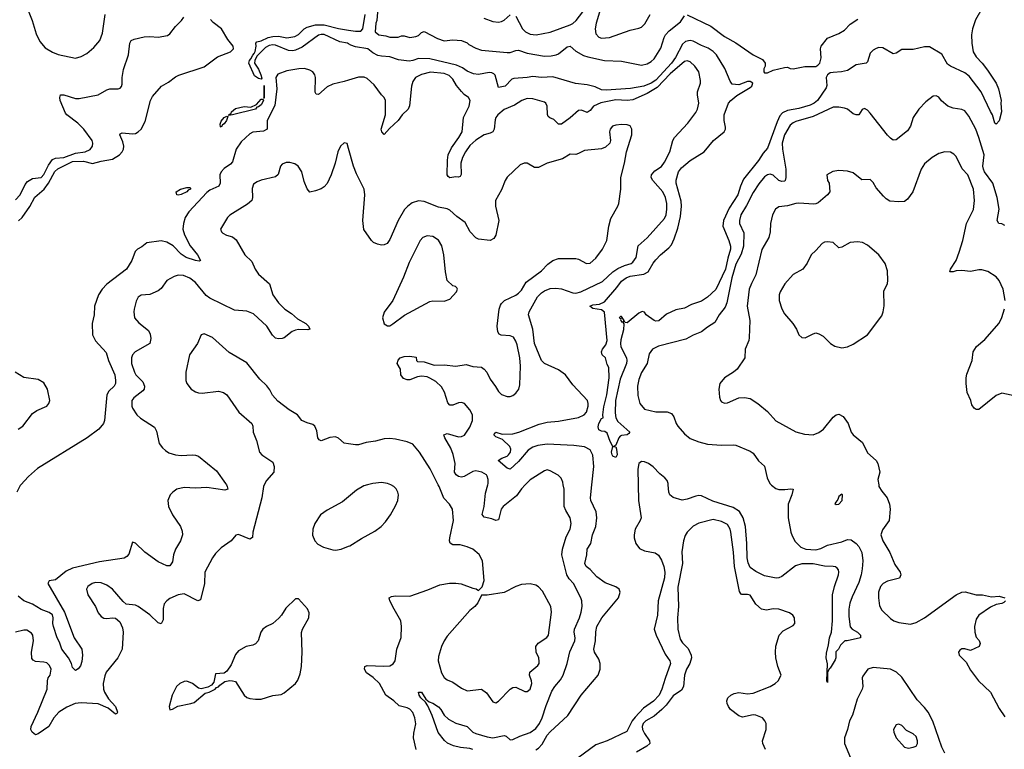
# Model space of a CAD drawing. Header units: inches. Extents: x 2057696 to 2160536, y 827480 to 1016834.
# Tile 323 of 422: x 2067700 to 2074587, y 998150 to 1003255. Entities that reach past the tile are written whole.
import ezdxf

# ---------------------------------------------------------------- set-up
doc = ezdxf.new("R2010")
doc.units = ezdxf.units.IN
doc.header["$MEASUREMENT"] = 0
for name, color, linetype in [('C0060', 7, 'Continuous'), ('C0070', 7, 'Continuous'), ('C0969', 7, 'Continuous'), ('C0979', 7, 'Continuous')]:
    doc.layers.add(name, color=color, linetype=linetype)

msp = doc.modelspace()

# ---------------------------------------------------------------- linework, layer by layer
at = {"layer": 'C0060', "color": 5}
for points, elevation in [([(2067759.9, 1003319.9), (2067787.8, 1003250), (2067816.7, 1003156.7), (2067842.2, 1003102.2), (2067878.8, 1003058.8), (2067930, 1003026.7), (2067970, 1003012.3), (2068090, 1002985.7), (2068130, 1002997.4), (2068170, 1003018), (2068219.2, 1003060.8), (2068260.5, 1003110), (2068278.6, 1003161.4), (2068299.1, 1003290)], 480), ([(2067670, 1001994.4), (2067704.7, 1002030), (2067737.6, 1002102.4), (2067756.2, 1002123.8), (2067790, 1002144.2), (2067850.7, 1002150), (2067870, 1002171.5), (2067901.9, 1002238.1), (2067930, 1002277), (2067950, 1002285.9), (2068010, 1002290.5), (2068090, 1002320.1), (2068159.5, 1002330), (2068192.6, 1002347.4), (2068209.7, 1002370), (2068212.8, 1002390), (2068208.2, 1002410), (2068150, 1002489.7), (2068107.1, 1002530), (2068030, 1002589.8), (2068021.4, 1002601.4), (2067983.8, 1002690), (2067980.4, 1002710), (2067986.6, 1002730), (2068010, 1002728.9), (2068090, 1002702.4), (2068117, 1002703), (2068250, 1002728.4), (2068310, 1002764.9), (2068330, 1002771.8), (2068389.6, 1002770.4), (2068403.3, 1002776.7), (2068412.6, 1002787.4), (2068416.9, 1002803.1), (2068418.3, 1002850), (2068426.7, 1002906.7), (2068460.8, 1003010), (2068469.8, 1003090.2), (2068479.6, 1003110), (2068500.3, 1003119.7), (2068570, 1003134), (2068610, 1003136.5), (2068670, 1003132), (2068734.7, 1003145.3), (2068750, 1003155.5), (2068790, 1003208), (2068831.7, 1003248.3), (2068848.1, 1003271.9)], 460), ([(2067691.4, 1001848.6), (2067716.7, 1001870), (2067772.2, 1001947.8), (2067806.4, 1002013.6), (2067871.1, 1002068.9), (2067901.5, 1002110), (2067947.1, 1002192.9), (2067968.1, 1002211.9), (2068070, 1002263.5), (2068146.1, 1002266.1), (2068210, 1002247.9), (2068270, 1002265.3), (2068350, 1002278.6), (2068399.1, 1002310), (2068417, 1002330), (2068425.7, 1002350), (2068427.9, 1002370), (2068421.1, 1002401.1), (2068399.7, 1002450), (2068403.1, 1002456.9), (2068417.7, 1002462.3), (2068490, 1002456.3), (2068510, 1002459.7), (2068530, 1002469.2), (2068550, 1002489.1), (2068577.7, 1002542.3), (2068615.6, 1002690), (2068630, 1002716.4), (2068692.7, 1002790), (2068742, 1002818), (2068790, 1002854.3), (2068814.4, 1002865.6), (2068990, 1002924.6), (2069084.2, 1002995.8), (2069175.1, 1003030), (2069195.6, 1003050), (2069194.7, 1003070), (2069156.6, 1003116.6), (2069111.6, 1003190), (2069054.6, 1003234.6), (2069035.8, 1003255.8)], 440), ([(2070000, 1003086.1), (2069994, 1003090), (2069940.7, 1003100.7), (2069830, 1003152.1), (2069810, 1003152.1), (2069790, 1003145.6), (2069676.9, 1003063.1), (2069630, 1003040.9), (2069610, 1003037.2), (2069579.6, 1003039.6), (2069490, 1003076), (2069470, 1003079.7), (2069445.4, 1003074.6), (2069419.4, 1003060.6), (2069360.2, 1002999.8), (2069344.9, 1002970), (2069343, 1002950), (2069370, 1002908.2), (2069387.2, 1002870), (2069393.7, 1002846.3), (2069390, 1002839), (2069370, 1002842.4), (2069342.2, 1002862.2), (2069303.5, 1002950), (2069307.4, 1002970), (2069318.2, 1002981.8), (2069330, 1003007.3), (2069341.5, 1003018.5), (2069346.8, 1003033.2), (2069354.5, 1003070), (2069351.6, 1003090), (2069360.1, 1003099.9), (2069390, 1003106), (2069438.7, 1003130), (2069470, 1003137.8), (2069510, 1003140.2), (2069570, 1003128.9), (2069623.9, 1003136.1), (2069649.9, 1003150.1), (2069690, 1003190.2), (2069710, 1003202.6), (2069770, 1003219.6), (2069830, 1003219.9), (2069930, 1003194), (2070000, 1003182.2)], 420), ([(2070000, 1002830.6), (2069970, 1002821.3), (2069890, 1002803.2), (2069850, 1002784.5), (2069790, 1002731.8), (2069774.8, 1002734.8), (2069767.8, 1002747.8), (2069769.8, 1002849.8), (2069764.7, 1002870), (2069749.7, 1002890), (2069730, 1002901.2), (2069693.1, 1002913.1), (2069651.9, 1002911.9), (2069570, 1002897.4), (2069506.4, 1002873.6), (2069492.1, 1002850), (2069498, 1002770), (2069484.4, 1002655.6), (2069431.7, 1002550), (2069430.3, 1002490), (2069404.9, 1002475.1), (2069330, 1002467.8), (2069310, 1002457), (2069250, 1002400.1), (2069214.6, 1002350), (2069190, 1002260.3), (2069175.3, 1002244.7), (2069130, 1002213.9), (2069109.4, 1002190), (2069100.2, 1002170), (2069101.8, 1002110), (2069093.6, 1002090), (2069030, 1002061.5), (2069010, 1002046.2), (2068884.1, 1001910), (2068857.9, 1001870), (2068846.9, 1001830), (2068842.6, 1001790), (2068852.8, 1001750), (2068892.1, 1001672.1), (2068945.2, 1001610), (2068964, 1001570), (2068954.9, 1001565.1), (2068931, 1001569), (2068865.5, 1001590), (2068830, 1001614.1), (2068773.4, 1001673.4), (2068730, 1001697.7), (2068690, 1001707.7), (2068590, 1001693.5), (2068554.9, 1001665.1), (2068525.5, 1001650), (2068507.9, 1001632.1), (2068485.3, 1001570), (2068447.2, 1001510), (2068310, 1001405.7), (2068277.7, 1001370), (2068251, 1001330), (2068224.6, 1001250), (2068222.4, 1001190), (2068208.2, 1001130), (2068210.1, 1001050), (2068230, 1001007.2), (2068306.1, 1000926.1), (2068322.6, 1000870), (2068365.4, 1000770), (2068370.2, 1000729.8), (2068370.2, 1000710), (2068360.2, 1000690), (2068323.1, 1000656.9), (2068309.7, 1000630.3), (2068293.1, 1000450), (2068287.1, 1000430), (2068255.1, 1000390), (2068171.3, 1000328.7), (2067826, 1000114), (2067760.9, 1000059.1), (2067708.2, 1000000)], 440), ([(2070000, 1002353.8), (2069990, 1002388), (2069970, 1002394), (2069944, 1002370), (2069925.5, 1002330), (2069906, 1002250), (2069878.7, 1002170), (2069850, 1002109.3), (2069830, 1002086.6), (2069810, 1002072.3), (2069770, 1002058), (2069730, 1002049.3), (2069711.5, 1002071.5), (2069690, 1002122), (2069673.3, 1002190), (2069649.2, 1002230), (2069625.8, 1002245.8), (2069590, 1002256.2), (2069564.7, 1002255.3), (2069535.5, 1002244.5), (2069524, 1002230), (2069508.4, 1002171.6), (2069490, 1002155.1), (2069390, 1002132.8), (2069360.3, 1002119.7), (2069336.7, 1002103.3), (2069325.3, 1002074.7), (2069328.4, 1002010), (2069323, 1001990), (2069294.9, 1001965.1), (2069170, 1001886.3), (2069154.9, 1001870), (2069104, 1001790), (2069110.8, 1001770), (2069121.7, 1001761.7), (2069147.4, 1001747.4), (2069190, 1001735.8), (2069214, 1001714), (2069274.8, 1001610), (2069323.8, 1001563.8), (2069346.4, 1001510), (2069370, 1001473.4), (2069447.4, 1001407.4), (2069470.3, 1001330), (2069510, 1001273.4), (2069554, 1001230), (2069600.5, 1001200.5), (2069643.1, 1001163.1), (2069701.6, 1001130), (2069721.6, 1001110), (2069730, 1001089.5), (2069714.7, 1001085.3), (2069650, 1001087.6), (2069630, 1001083.9), (2069606.3, 1001073.7), (2069550.4, 1001030), (2069536, 1001024), (2069510, 1001021.1), (2069490, 1001027.1), (2069467.6, 1001047.6), (2069430, 1001109.7), (2069336.4, 1001196.4), (2069290, 1001216.3), (2069202.4, 1001222.4), (2069030, 1001305.7), (2069004.8, 1001324.8), (2068930, 1001416.3), (2068890, 1001445.4), (2068845.8, 1001465.8), (2068810, 1001467.6), (2068780.8, 1001459.2), (2068730.7, 1001429.3), (2068690, 1001374.7), (2068670, 1001358), (2068610, 1001333.3), (2068550, 1001326.6), (2068530, 1001314.3), (2068514.4, 1001285.6), (2068502, 1001230), (2068498.4, 1001210), (2068503.8, 1001170), (2068533.7, 1001133.7), (2068600.5, 1001080.5), (2068613.9, 1001053.9), (2068616.7, 1001023.3), (2068610.2, 1000989.8), (2068508.9, 1000930), (2068490.3, 1000910), (2068481.3, 1000890), (2068483.2, 1000850), (2068502.9, 1000790), (2068513.8, 1000770), (2068560.7, 1000720.7), (2068574, 1000690), (2068571.6, 1000670), (2068562.6, 1000657.4), (2068498, 1000610), (2068483.8, 1000590), (2068483.8, 1000550), (2068490, 1000536), (2068520.5, 1000490), (2068546.3, 1000466.3), (2068643.9, 1000403.9), (2068656.7, 1000376.7), (2068675.5, 1000290), (2068699.5, 1000259.5), (2068720.7, 1000240.7), (2068744.6, 1000224.6), (2068790, 1000210.3), (2068830, 1000206.3), (2068910, 1000210.3), (2068930, 1000208.8), (2068950, 1000200.3), (2069077.8, 1000097.8), (2069140.3, 1000010), (2069146.5, 1000000)], 460), ([(2070000, 1000287), (2069970, 1000291.1), (2069930, 1000326.3), (2069910, 1000336.3), (2069870, 1000331.5), (2069810, 1000309.5), (2069794.8, 1000314.8), (2069785.6, 1000330), (2069777.7, 1000377.7), (2069763.7, 1000410), (2069750, 1000422), (2069710, 1000433.3), (2069672.7, 1000450), (2069642.7, 1000490), (2069585.4, 1000525.4), (2069506.6, 1000586.6), (2069468.7, 1000628.7), (2069450, 1000666), (2069430, 1000692.3), (2069380.1, 1000740.1), (2069290, 1000853.2), (2069166.2, 1000926.2), (2069050, 1001031.6), (2068990, 1001057), (2068970, 1001049), (2068944, 1000990), (2068888.5, 1000910), (2068863, 1000790), (2068861.6, 1000730), (2068868.8, 1000708.8), (2068900.7, 1000670), (2068930, 1000650.5), (2068950, 1000643.8), (2068977.2, 1000642.8), (2069090, 1000654.9), (2069126.6, 1000646.6), (2069150.3, 1000630.3), (2069234, 1000510), (2069323, 1000430), (2069330.4, 1000410), (2069334, 1000370), (2069357, 1000310), (2069378, 1000230), (2069394, 1000210), (2069470, 1000160.4), (2069481.3, 1000130), (2069477.8, 1000090), (2069426.3, 1000030), (2069411.4, 1000000)], 480), ([(2067690, 1000390.8), (2067722.4, 1000410), (2067790, 1000499.1), (2067819.4, 1000520.6), (2067890, 1000551.8), (2067905.2, 1000570), (2067911.1, 1000590), (2067894.9, 1000670), (2067870, 1000714.6), (2067830, 1000736.7), (2067730, 1000750.8), (2067668.3, 1000788.3)], 440)]:
    msp.add_lwpolyline(points, dxfattribs=dict(at, elevation=elevation))
at = {"layer": 'C0060', "color": 5, "elevation": 420}
for points in [[(2069410, 1002706), (2069406, 1002706), (2069409.4, 1002710.6), (2069410, 1002794)], [(2069164, 1002584), (2069164, 1002590), (2069179.5, 1002600.5), (2069180.9, 1002610), (2069210, 1002634.6), (2069270, 1002646.8), (2069317.2, 1002642.8), (2069357.6, 1002662.4), (2069390, 1002699.1), (2069399.1, 1002699.1), (2069406, 1002690), (2069390, 1002658.7), (2069370, 1002644.2), (2069358, 1002642), (2069350, 1002629.7), (2069190, 1002589.6)], [(2069110, 1002502), (2069104.7, 1002504.7), (2069103.6, 1002523.6), (2069110, 1002546), (2069130, 1002570.4), (2069150, 1002578.8), (2069157.3, 1002577.3), (2069147.3, 1002550), (2069130, 1002526.6), (2069119.8, 1002520.2)], [(2068810, 1002027.4), (2068799, 1002030), (2068794, 1002050), (2068824.5, 1002070), (2068870, 1002081.3), (2068890, 1002081), (2068895.5, 1002075.5), (2068895.5, 1002070), (2068878.9, 1002061.1), (2068870.3, 1002050), (2068830, 1002031.3)]]:
    msp.add_lwpolyline(points, close=True, dxfattribs=at)
at = {"layer": 'C0070', "color": 5}
for points, elevation in [([(2070210.3, 1003390.3), (2070199.5, 1003250), (2070190.8, 1003230), (2070187.7, 1003170), (2070212, 1003150), (2070262, 1003142), (2070290, 1003132), (2070347.3, 1003132.7), (2070370, 1003142), (2070390, 1003142), (2070430, 1003131.3), (2070470, 1003138), (2070490, 1003144.7), (2070510, 1003164.7), (2070530, 1003173), (2070623, 1003123), (2070670, 1003106.8), (2070730, 1003114), (2070791.3, 1003110), (2070830, 1003092.4), (2070841.7, 1003081.7), (2070890, 1003055.8), (2070930, 1003041.6), (2071110, 1003025.8), (2071130, 1003025.8), (2071170, 1003039.6), (2071190, 1003040.8), (2071250, 1003019.7), (2071370, 1003000.7), (2071418.6, 1003001.4), (2071451.9, 1003008.1), (2071470, 1003017), (2071530, 1003066), (2071550, 1003070.5), (2071590, 1003034.8), (2071644.8, 1003004.8), (2071674.8, 1002994.8), (2071789.7, 1002970.3), (2071910, 1002963.7), (2072050, 1002937.8), (2072090, 1002947), (2072117.4, 1002962.6), (2072138, 1002982), (2072184.3, 1003055.7), (2072207, 1003130), (2072218.5, 1003150), (2072243, 1003177), (2072321.3, 1003238.7), (2072350, 1003282.8)], 420), ([(2074428.9, 1003330), (2074385.5, 1003254.5), (2074364.2, 1003190), (2074358, 1003150), (2074359.7, 1003090), (2074369.5, 1003029.5), (2074390, 1002994.9), (2074433.4, 1002950), (2074470, 1002902.6), (2074531.1, 1002810), (2074547.4, 1002770), (2074564.9, 1002690), (2074562, 1002670), (2074568, 1002610), (2074552.1, 1002547.9), (2074530, 1002524), (2074522, 1002530), (2074504.2, 1002590), (2074490, 1002611.6), (2074425.2, 1002750), (2074340.8, 1002860.8), (2074310, 1002883.5), (2074211.5, 1002930), (2074190, 1002944.5), (2074150, 1003013.1), (2074064.8, 1003064.8), (2074030, 1003064.5), (2073950, 1003046), (2073870, 1003046.6), (2073830, 1003020.5), (2073810, 1003015.1), (2073737.2, 1003057.2), (2073710, 1003059.3), (2073690, 1003053.6), (2073670, 1003042.7), (2073650, 1003020.5), (2073630, 1002959), (2073621, 1002950), (2073550, 1002938.9), (2073490, 1002899.3), (2073449.5, 1002890.5), (2073390, 1002886.5), (2073370, 1002881.9), (2073351.6, 1002870), (2073340.6, 1002850), (2073345.1, 1002794.9), (2073341, 1002779), (2073279.6, 1002690), (2073256.6, 1002670), (2073230, 1002657.1), (2073150, 1002634.3), (2073070, 1002620.1), (2073036.5, 1002603.5), (2073017.9, 1002582.1), (2072998.8, 1002541.2), (2072930, 1002355.1), (2072899.9, 1002320.1), (2072868.2, 1002270), (2072761.9, 1002138.1), (2072741.6, 1002090), (2072724, 1002030), (2072663.1, 1001936.9), (2072624.2, 1001850), (2072618, 1001810), (2072660.9, 1001710), (2072671, 1001671), (2072671.5, 1001650), (2072652.4, 1001587.6), (2072636.6, 1001510), (2072570, 1001366.9), (2072510, 1001312.7), (2072470, 1001286.6), (2072398.5, 1001261.5), (2072350, 1001237.2), (2072290, 1001226), (2072225.5, 1001194.5), (2072170, 1001149.2), (2072150, 1001146), (2072138, 1001150), (2072082, 1001190), (2072070, 1001208), (2072054, 1001214), (2072030, 1001202.7), (2071950, 1001134), (2071936.4, 1001136.4), (2071930, 1001146), (2071922, 1001142), (2071928, 1001150), (2071910, 1001178), (2071902, 1001178), (2071894, 1001170), (2071905.4, 1001165.4), (2071903.5, 1001156.5), (2071910, 1001141), (2071919.8, 1001139.8), (2071927.1, 1001127.1), (2071924.8, 1001084.8), (2071904.5, 1001015.5), (2071901.9, 1000990), (2071905.4, 1000965.4), (2071945.5, 1000890), (2071946.3, 1000870), (2071943.6, 1000850), (2071900.2, 1000739.8), (2071868.4, 1000590), (2071864.3, 1000504.3), (2071871, 1000470), (2071883.6, 1000443.6), (2071966.8, 1000370), (2071961, 1000359), (2071948.4, 1000351.6), (2071910, 1000346.9), (2071899.9, 1000340.1), (2071890.2, 1000329.8), (2071870, 1000278), (2071854, 1000270), (2071870, 1000266), (2071875.8, 1000250), (2071880.4, 1000210), (2071870, 1000192.7), (2071850, 1000202), (2071844.7, 1000210), (2071838.7, 1000230), (2071849.3, 1000270), (2071830, 1000302.7), (2071810, 1000361.2), (2071794, 1000374), (2071770, 1000376.3), (2071750, 1000386.6), (2071746.4, 1000406.4), (2071750, 1000430.5), (2071770, 1000464), (2071782, 1000470), (2071779.5, 1000490), (2071785.4, 1000545.4), (2071806.3, 1000630), (2071823.5, 1000750), (2071822, 1000822), (2071810, 1000842), (2071797.2, 1000890), (2071774, 1000910), (2071768.7, 1000930), (2071777, 1000950), (2071799.4, 1000980.6), (2071808.4, 1001010), (2071790, 1001208), (2071770, 1001225.2), (2071710, 1001234), (2071688.7, 1001250), (2071710, 1001260.7), (2071756, 1001264), (2071790, 1001280.4), (2071877.9, 1001382.1), (2071910, 1001425.7), (2071942, 1001450), (2071970, 1001460.9), (2072064.8, 1001475.2), (2072095.1, 1001490), (2072130, 1001550.6), (2072150, 1001574), (2072182.7, 1001610), (2072241.3, 1001658.7), (2072259.4, 1001680.6), (2072278.9, 1001721.1), (2072303.7, 1001796.3), (2072322.7, 1001877.3), (2072328.7, 1001950), (2072326, 1001986), (2072291.2, 1002110), (2072291.5, 1002131.5), (2072309, 1002190), (2072330, 1002217.4), (2072390, 1002270.4), (2072488.5, 1002331.5), (2072553.3, 1002410), (2072626.6, 1002470), (2072637, 1002490), (2072637.6, 1002502.4), (2072628.3, 1002550), (2072628.4, 1002590), (2072658.7, 1002670), (2072673.3, 1002690), (2072715.6, 1002724.4), (2072810, 1002780.3), (2072821.3, 1002790), (2072827.8, 1002810), (2072810, 1002823.1), (2072790, 1002822), (2072730, 1002799.7), (2072684.7, 1002804.7), (2072670, 1002825.2), (2072633.1, 1002913.1), (2072573.3, 1003010), (2072550, 1003032.7), (2072516.1, 1003056.1), (2072470, 1003073.9), (2072410, 1003105), (2072390, 1003108.7), (2072357.5, 1003102.5), (2072335.8, 1003084.2), (2072287, 1002990), (2072260.3, 1002950), (2072150, 1002832.5), (2072116.4, 1002810), (2072066.4, 1002790), (2071972.5, 1002772.5), (2071801.3, 1002761.3), (2071770, 1002764.6), (2071724.6, 1002784.6), (2071670, 1002798.5), (2071588.8, 1002808.8), (2071430, 1002854.2), (2071350.7, 1002849.3), (2071290, 1002857.1), (2071249.9, 1002849.9), (2071156.1, 1002843.9), (2071141.7, 1002838.3), (2071094.9, 1002790), (2071050, 1002779.5), (2071026.1, 1002866.1), (2071017.2, 1002877.2), (2071003.8, 1002883.8), (2070984.7, 1002884.7), (2070910, 1002872), (2070875.6, 1002875.6), (2070830, 1002894), (2070796.9, 1002916.9), (2070756.5, 1002936.5), (2070570, 1002981.9), (2070490, 1002983.9), (2070450, 1002968.6), (2070425.3, 1002965.3), (2070350, 1002975.1), (2070290, 1002995.1), (2070230, 1002999), (2070205.2, 1003005.2), (2070170, 1003022), (2070135.3, 1003050), (2070050, 1003064), (2070015.9, 1003075.9), (2070000, 1003086.1)], 420), ([(2071170, 1003280.3), (2071216.2, 1003190), (2071237.8, 1003170), (2071270, 1003152.6), (2071311.9, 1003148.1), (2071410, 1003168.6), (2071550, 1003217.9), (2071570, 1003228.9), (2071593.3, 1003250), (2071668.5, 1003350)], 440), ([(2071763, 1003330), (2071733, 1003230), (2071725.7, 1003190), (2071730, 1003156.3), (2071750, 1003131.8), (2071770, 1003124.9), (2071825.2, 1003130), (2071970, 1003182), (2072030, 1003194.6), (2072050, 1003203.1), (2072073.9, 1003226.1), (2072110, 1003292)], 440), ([(2070000, 1003182.2), (2070050, 1003173.8), (2070085.8, 1003174.2), (2070099.6, 1003190), (2070116.9, 1003290)], 420), ([(2070946.5, 1003266.5), (2071010, 1003242), (2071050, 1003238), (2071070, 1003241.1), (2071090, 1003251.7), (2071130, 1003287.8)], 440), ([(2072370, 1003289.2), (2072533.7, 1003210), (2072630, 1003137.1), (2072710, 1003092.8), (2072830.4, 1003010), (2072895.2, 1002975.2), (2072913.4, 1002950), (2072913.7, 1002930), (2072904.9, 1002910), (2072904.7, 1002890), (2072910, 1002883.1), (2072930, 1002883.6), (2072970, 1002901.1), (2073050, 1002921.3), (2073070, 1002923), (2073090, 1002913.4), (2073110, 1002910.6), (2073192.2, 1002927.8), (2073270, 1002926.6), (2073283.3, 1002936.7), (2073295.7, 1002950), (2073307.2, 1002987.2), (2073301.7, 1003050), (2073305.6, 1003070), (2073350, 1003124.9), (2073430, 1003157.3), (2073470, 1003182), (2073510, 1003223.6), (2073562.4, 1003257.6)], 420), ([(2071702.4, 1000000), (2071717.3, 1000130), (2071709.3, 1000209.3), (2071690, 1000246.2), (2071650, 1000266.8), (2071576.5, 1000276.5), (2071390, 1000284.6), (2071323.8, 1000276.2), (2071290, 1000264.8), (2071257.6, 1000242.4), (2071190, 1000164.8), (2071130, 1000109.7), (2071110, 1000116.9), (2071047.8, 1000170), (2071071.7, 1000188.3), (2071110, 1000201), (2071119.8, 1000210), (2071132.4, 1000230), (2071134.7, 1000250), (2071128.4, 1000270), (2071078.1, 1000318.1), (2071030, 1000335.6), (2071016.9, 1000350), (2071029.7, 1000370.3), (2071075.1, 1000355.1), (2071150, 1000358.1), (2071191.3, 1000370), (2071334.3, 1000425.7), (2071390, 1000438.5), (2071470, 1000446), (2071610, 1000471.6), (2071649.6, 1000490), (2071664.4, 1000510), (2071677.2, 1000550), (2071677.2, 1000570), (2071671.1, 1000590), (2071570, 1000700.5), (2071517.4, 1000770), (2071470, 1000806.1), (2071370, 1000848.4), (2071349.2, 1000870), (2071301, 1000990), (2071289.5, 1001090), (2071259.8, 1001190), (2071263.5, 1001210), (2071323, 1001317), (2071350, 1001345), (2071370, 1001358.1), (2071410, 1001373.4), (2071450, 1001377.1), (2071491, 1001371), (2071570, 1001343.7), (2071590, 1001342.5), (2071625.1, 1001350), (2071776.1, 1001423.9), (2071849.4, 1001490.6), (2071884.9, 1001515.1), (2071930, 1001535.6), (2071977.6, 1001550), (2071990, 1001558.9), (2072011.6, 1001590), (2072026.9, 1001673.1), (2072090, 1001728.5), (2072210, 1001863.7), (2072221.1, 1001890), (2072227.7, 1001930), (2072226.5, 1001970), (2072218, 1002010), (2072198.6, 1002050), (2072128.1, 1002130), (2072117.4, 1002150), (2072120.4, 1002170), (2072143.7, 1002196.3), (2072190, 1002228.9), (2072210, 1002257), (2072248.7, 1002330), (2072269.8, 1002410), (2072279.2, 1002430), (2072374, 1002530), (2072430, 1002605.5), (2072441.1, 1002630), (2072451, 1002670), (2072440.4, 1002730), (2072441, 1002750), (2072462.6, 1002810), (2072462.6, 1002830), (2072449.7, 1002890), (2072422.6, 1002930), (2072390, 1002960.4), (2072370, 1002967.8), (2072350, 1002962.4), (2072250, 1002876.5), (2072159.2, 1002780.8), (2072090, 1002738.1), (2071990, 1002694.1), (2071950, 1002689.9), (2071870, 1002694.1), (2071765.7, 1002674.3), (2071712.8, 1002650), (2071690, 1002620.5), (2071670, 1002606.6), (2071630, 1002621.4), (2071610, 1002619.3), (2071551.1, 1002568.9), (2071490, 1002524.7), (2071470, 1002524.2), (2071437.1, 1002557.1), (2071407.6, 1002567.6), (2071397.5, 1002577.5), (2071391, 1002591), (2071390.8, 1002650.8), (2071380.7, 1002670), (2071370, 1002678.7), (2071290, 1002702.2), (2071250, 1002702.4), (2071212.7, 1002690), (2071162.3, 1002657.7), (2071090, 1002625.7), (2071045.3, 1002590), (2071030.2, 1002570), (2071025.1, 1002554.9), (2071019.7, 1002490), (2071008.6, 1002471.4), (2070990, 1002460.3), (2070950, 1002448.7), (2070890, 1002412.5), (2070850, 1002375.4), (2070817.6, 1002330), (2070797.4, 1002290), (2070785, 1002250), (2070788.5, 1002171.5), (2070781.1, 1002158.9), (2070770, 1002152), (2070750, 1002154.7), (2070710, 1002149.6), (2070697, 1002157), (2070689.7, 1002170), (2070691.5, 1002271.5), (2070697.9, 1002310), (2070720.5, 1002359.5), (2070772.5, 1002430), (2070795, 1002470), (2070803.4, 1002570), (2070844.5, 1002650), (2070852.2, 1002690), (2070839.6, 1002710), (2070810, 1002730.8), (2070790, 1002751.8), (2070755.6, 1002795.6), (2070730, 1002838.2), (2070704.9, 1002864.9), (2070670, 1002877.6), (2070573.3, 1002886.7), (2070510, 1002872.2), (2070469.1, 1002850.9), (2070450, 1002823), (2070440.1, 1002790), (2070426.8, 1002653.2), (2070417.8, 1002630), (2070375.5, 1002590), (2070347.3, 1002550), (2070286.3, 1002493.7), (2070250, 1002452), (2070234, 1002470), (2070229.8, 1002490), (2070259.3, 1002590), (2070259.5, 1002690), (2070249.5, 1002710), (2070230, 1002729.5), (2070178.9, 1002798.9), (2070130, 1002844.1), (2070110, 1002852.7), (2070070, 1002852.2), (2070000, 1002830.6)], 440), ([(2074590, 1001814.7), (2074570, 1001825.7), (2074549.4, 1001830), (2074537.4, 1001850), (2074550.8, 1001930), (2074537.7, 1002010), (2074507.9, 1002110), (2074449.5, 1002189.5), (2074440.5, 1002210), (2074437.6, 1002230), (2074446.1, 1002310), (2074410, 1002431.5), (2074388.1, 1002488.1), (2074339.8, 1002579.8), (2074310, 1002617.6), (2074290, 1002625.6), (2074230, 1002635.1), (2074193.2, 1002650), (2074147.9, 1002687.9), (2074130, 1002713.2), (2074110, 1002721.2), (2074090, 1002719.3), (2074039.2, 1002680.8), (2073990.4, 1002629.6), (2073950.4, 1002569.6), (2073930, 1002509), (2073910, 1002477.2), (2073830, 1002415.1), (2073810, 1002411.8), (2073790, 1002425.4), (2073770, 1002447.2), (2073650, 1002601.1), (2073630, 1002622.4), (2073610, 1002634), (2073593, 1002627), (2073570.5, 1002590), (2073550, 1002588.3), (2073530, 1002595.6), (2073490, 1002628.2), (2073470, 1002635.8), (2073430, 1002643.5), (2073390, 1002641.8), (2073250, 1002577.2), (2073130, 1002542.1), (2073110, 1002533.7), (2073090, 1002517.3), (2073050, 1002448.4), (2073034.3, 1002390), (2073035.7, 1002350), (2073058.8, 1002210), (2073058.9, 1002150), (2073054.3, 1002130), (2073050, 1002125), (2073030, 1002122.4), (2073010, 1002129.9), (2072970, 1002166.2), (2072950, 1002173.7), (2072930, 1002170.6), (2072910, 1002155.3), (2072870, 1002107.6), (2072830, 1002045.6), (2072784.3, 1001955.7), (2072744.1, 1001890), (2072734.3, 1001850), (2072735.3, 1001830), (2072764.5, 1001764.5), (2072763.7, 1001670), (2072746.4, 1001613.6), (2072710, 1001543.5), (2072680.6, 1001450), (2072646.1, 1001273.9), (2072635.5, 1001244.5), (2072592.4, 1001190), (2072562.8, 1001137.2), (2072510, 1001103.9), (2072469.4, 1001070.6), (2072410, 1001047.2), (2072359.4, 1001020.6), (2072168.7, 1000971.3), (2072126.7, 1000950), (2072103.4, 1000916.6), (2072088.9, 1000850), (2072050, 1000786.6), (2072030, 1000737.2), (2072021.7, 1000690), (2072024.8, 1000624.8), (2072038, 1000570), (2072070.3, 1000530.3), (2072150, 1000510.3), (2072230, 1000510.3), (2072258.6, 1000498.6), (2072276.3, 1000476.3), (2072291.5, 1000430), (2072304, 1000410), (2072350, 1000357.8), (2072390, 1000325.2), (2072450, 1000301.2), (2072510, 1000285.8), (2072610, 1000278), (2072690, 1000280.8), (2072710, 1000277.3), (2072810, 1000237), (2072830, 1000221.3), (2072867.6, 1000167.6), (2072910, 1000130.6), (2072928.8, 1000048.8), (2072946.7, 1000010), (2072955.6, 1000000)], 440), ([(2070974.8, 1000000), (2070977.6, 1000010), (2070977.6, 1000037.6), (2070970, 1000062), (2070964.7, 1000070), (2070933.6, 1000090), (2070890, 1000099.4), (2070870, 1000093), (2070810, 1000058.2), (2070790, 1000055.4), (2070770, 1000059.8), (2070752.6, 1000070), (2070742.5, 1000090), (2070746.4, 1000150), (2070732.6, 1000212.6), (2070716.7, 1000256.7), (2070673.6, 1000330), (2070667, 1000350), (2070690, 1000358.7), (2070770, 1000337.6), (2070790, 1000338), (2070811.7, 1000348.3), (2070850, 1000404), (2070868.2, 1000450), (2070867.1, 1000490), (2070850, 1000525.6), (2070812.4, 1000570), (2070790, 1000576.5), (2070770, 1000574.8), (2070730, 1000557.6), (2070710, 1000556.9), (2070694.6, 1000574.6), (2070672.8, 1000650), (2070650, 1000687.4), (2070610, 1000723.5), (2070570, 1000747.6), (2070550, 1000755.6), (2070510, 1000761), (2070483.6, 1000756.4), (2070430, 1000735.1), (2070410, 1000735.4), (2070384.7, 1000744.7), (2070366.6, 1000770), (2070364, 1000810), (2070341.2, 1000850), (2070346.8, 1000873.2), (2070362, 1000890), (2070390, 1000899.1), (2070430, 1000900.4), (2070472.7, 1000892.7), (2070476, 1000870), (2070483.8, 1000863.8), (2070530, 1000861.5), (2070598.8, 1000838.8), (2070670, 1000840.9), (2070750, 1000831.5), (2070823.6, 1000843.6), (2070870, 1000828.2), (2070930, 1000823.1), (2070950.2, 1000810.2), (2070967, 1000790), (2070990, 1000740.5), (2071029.3, 1000689.3), (2071050, 1000654), (2071070, 1000633.4), (2071110, 1000619.1), (2071130, 1000619.1), (2071150, 1000624.9), (2071170, 1000642), (2071191.3, 1000670), (2071198.8, 1000701.2), (2071203.8, 1000830), (2071198.2, 1000890), (2071179.4, 1000979.4), (2071170, 1001006), (2071153.1, 1001033.1), (2071130, 1001043.6), (2071067.2, 1001047.2), (2071054.5, 1001054.5), (2071043.6, 1001070), (2071040.4, 1001110), (2071054.8, 1001230), (2071063.2, 1001256.8), (2071070, 1001270.3), (2071090.6, 1001289.4), (2071170, 1001326.7), (2071190, 1001340.9), (2071210, 1001363.7), (2071241.9, 1001418.1), (2071350, 1001498.2), (2071394.8, 1001545.2), (2071430, 1001570.2), (2071470, 1001583.6), (2071590, 1001584.2), (2071610, 1001579.5), (2071666, 1001550), (2071690, 1001552.2), (2071730, 1001587.6), (2071777.2, 1001650), (2071807.6, 1001710), (2071821, 1001810), (2071835.8, 1001864.2), (2071885.1, 1001950), (2071891.8, 1001970), (2071906, 1002070), (2071905.1, 1002150), (2071930, 1002252), (2071943.6, 1002330), (2071982.6, 1002450), (2071981.3, 1002490), (2071970, 1002511.5), (2071950, 1002518.7), (2071910, 1002521.3), (2071870, 1002517.6), (2071846.8, 1002510), (2071830.6, 1002490), (2071826.4, 1002470), (2071833.4, 1002410), (2071827.3, 1002390), (2071797.2, 1002362.8), (2071770, 1002351.3), (2071650, 1002338.7), (2071610, 1002317.7), (2071590, 1002312.6), (2071550, 1002313.7), (2071497.9, 1002282.1), (2071390.6, 1002250), (2071330, 1002219.7), (2071301.7, 1002221.7), (2071250, 1002251.8), (2071228.3, 1002251.7), (2071200.7, 1002239.3), (2071110, 1002153.2), (2071095.5, 1002130), (2071070, 1002065.2), (2071028.7, 1001990), (2071028.6, 1001951.4), (2071051.7, 1001850), (2071031.5, 1001748.5), (2071016.1, 1001723.9), (2070990, 1001711.1), (2070910, 1001719.7), (2070890, 1001728.2), (2070851.4, 1001771.4), (2070817, 1001837), (2070757.1, 1001877.1), (2070710, 1001921.5), (2070690, 1001930.8), (2070630, 1001943.7), (2070530, 1001982.4), (2070490, 1001987.1), (2070446.5, 1001973.5), (2070414.4, 1001950), (2070393, 1001927), (2070346.5, 1001850), (2070290, 1001716), (2070270.4, 1001690), (2070250, 1001680.7), (2070230, 1001678.4), (2070204.2, 1001684.2), (2070176.2, 1001696.2), (2070161.2, 1001710), (2070107.3, 1001787.3), (2070099.6, 1001850), (2070115.6, 1002030), (2070110, 1002068.7), (2070056.2, 1002176.2), (2070036.2, 1002230), (2070000, 1002353.8)], 460), ([(2074593.7, 1001290), (2074578.9, 1001370), (2074550, 1001429.6), (2074530, 1001456.3), (2074472.1, 1001492.1), (2074430, 1001504.4), (2074410, 1001504.4), (2074350, 1001492.1), (2074290, 1001499.7), (2074250, 1001497.7), (2074229.7, 1001489.7), (2074205.2, 1001490), (2074209.7, 1001510), (2074249.8, 1001570), (2074271.8, 1001628.2), (2074296, 1001710), (2074323.1, 1001830), (2074372, 1001928), (2074378.1, 1001990), (2074371.4, 1002070), (2074332.3, 1002170), (2074292.2, 1002212.2), (2074250, 1002297), (2074234.3, 1002314.3), (2074210, 1002327.8), (2074170, 1002331.1), (2074130, 1002318.5), (2074083.1, 1002290), (2074030, 1002246.6), (2074005.2, 1002210), (2073948, 1002050), (2073910, 1001999.6), (2073890, 1001984), (2073850, 1001980.6), (2073785.3, 1001985.3), (2073760.7, 1002000.7), (2073741.1, 1002021.1), (2073690, 1002079.3), (2073670, 1002116), (2073650, 1002137), (2073590, 1002135.1), (2073530, 1002183.6), (2073490, 1002195.6), (2073430, 1002199.3), (2073387.9, 1002192.1), (2073344.7, 1002170), (2073351, 1002130), (2073361, 1002110), (2073366, 1002050), (2073351, 1002030), (2073286.3, 1001973.7), (2073270, 1001966), (2073254.9, 1001965.1), (2073150, 1001972.1), (2073130, 1001969.7), (2073071.5, 1001951.5), (2073010, 1001945.6), (2072986, 1001930), (2072964.9, 1001890), (2072952.7, 1001830), (2072950.4, 1001770), (2072940.5, 1001730), (2072892.3, 1001647.7), (2072848.1, 1001470), (2072817.8, 1001410), (2072803.2, 1001370), (2072789.2, 1001250), (2072807.2, 1001150), (2072803.7, 1001030), (2072801.3, 1001010), (2072775.5, 1000950), (2072773.4, 1000890), (2072718.8, 1000810), (2072692, 1000788), (2072630, 1000749.5), (2072597.1, 1000710), (2072590.4, 1000670), (2072594.6, 1000614.6), (2072602, 1000590), (2072610, 1000580.7), (2072630, 1000573), (2072650, 1000575.5), (2072730, 1000608.4), (2072770, 1000612.4), (2072810, 1000603.8), (2072862.8, 1000570), (2072930, 1000513.4), (2072990, 1000448.5), (2073130, 1000372.4), (2073190, 1000354), (2073250, 1000350.4), (2073290, 1000366), (2073322.4, 1000390), (2073390, 1000473.4), (2073410, 1000490.7), (2073430, 1000494), (2073459.5, 1000479.5), (2073494, 1000430), (2073516.3, 1000370), (2073530, 1000350.8), (2073596.1, 1000296.1), (2073630, 1000224.7), (2073692, 1000170), (2073702, 1000150), (2073716, 1000090), (2073703, 1000037), (2073708.9, 1000000)], 460), ([(2074745.4, 1000605.4), (2074570, 1000640.9), (2074530, 1000625.1), (2074410, 1000527.3), (2074390, 1000527.3), (2074376.1, 1000536.1), (2074359.7, 1000559.7), (2074352.4, 1000590), (2074326.3, 1000646.3), (2074319.8, 1000710), (2074319.7, 1000750), (2074325.1, 1000774.9), (2074362.9, 1000870), (2074369.6, 1000930), (2074392.3, 1000967.7), (2074450, 1001016.4), (2074550, 1001130.7), (2074569.8, 1001170.2), (2074589, 1001231)], 460), ([(2070628.4, 1000000), (2070572.2, 1000112.2), (2070496.8, 1000230), (2070450, 1000284.2), (2070410, 1000301.8), (2070330, 1000319.8), (2070290, 1000323.8), (2070250, 1000322.8), (2070190, 1000306.3), (2070124.1, 1000295.9), (2070070, 1000280.9), (2070050, 1000280.3), (2070000, 1000287)], 480), ([(2072237.1, 1000000), (2072236.4, 1000010), (2072228.7, 1000030), (2072212.7, 1000050), (2072176.7, 1000076.7), (2072130, 1000126.4), (2072098, 1000150), (2072070, 1000161), (2072050, 1000163), (2072030.5, 1000150), (2072024.4, 1000110), (2072026.2, 1000000)], 440), ([(2071502.7, 1000000), (2071499.1, 1000019.1), (2071487.8, 1000047.8), (2071467.7, 1000067.7), (2071410, 1000098), (2071390, 1000106), (2071370, 1000099.5), (2071270, 1000035.4), (2071236.2, 1000000)], 460), ([(2070295.6, 1000000), (2070274, 1000010), (2070230, 1000016.2), (2070170, 1000010.9), (2070132.1, 1000000)], 520)]:
    msp.add_lwpolyline(points, dxfattribs=dict(at, elevation=elevation))
at = {"layer": 'C0070', "color": 5, "elevation": 480}
for points in [[(2070550, 1001743.5), (2070520.5, 1001730), (2070501.1, 1001710), (2070424.3, 1001555.7), (2070385.7, 1001454.3), (2070310.2, 1001290), (2070250, 1001209.3), (2070238.9, 1001170), (2070250, 1001127.3), (2070272.8, 1001112.8), (2070290, 1001114), (2070310, 1001126.3), (2070392.6, 1001187.4), (2070570, 1001282.6), (2070590, 1001287), (2070670, 1001285.5), (2070710, 1001300.7), (2070755.3, 1001350), (2070762, 1001370), (2070759, 1001379), (2070748.9, 1001388.9), (2070730, 1001394), (2070689.7, 1001429.7), (2070678.8, 1001490), (2070668.1, 1001610), (2070652.6, 1001672.6), (2070630, 1001711.3), (2070590, 1001737.4)], [(2073350, 1001701.6), (2073330, 1001697.6), (2073312, 1001688), (2073270, 1001639.3), (2073236.3, 1001610), (2073207.4, 1001552.6), (2073177.3, 1001510), (2073110, 1001471.5), (2073052.9, 1001407.1), (2073018.6, 1001350), (2073013.2, 1001330), (2073012.4, 1001290), (2073032.1, 1001232.1), (2073050, 1001198), (2073108.2, 1001130), (2073133.4, 1001090), (2073150.7, 1001050), (2073170, 1001030.7), (2073195.3, 1001030), (2073250, 1001058), (2073270, 1001063), (2073290, 1001057.3), (2073319.9, 1001039.9), (2073371.3, 1000990), (2073402, 1000970), (2073450, 1000959.1), (2073490, 1000965.5), (2073530, 1000983.8), (2073629.7, 1001050.3), (2073730, 1001182), (2073740.4, 1001210), (2073746.3, 1001253.7), (2073745.2, 1001354.8), (2073769.5, 1001410), (2073773.3, 1001430), (2073770, 1001498), (2073752.7, 1001550), (2073709.2, 1001610), (2073630, 1001677), (2073596.1, 1001696.1), (2073560.5, 1001700.5), (2073510, 1001695.4), (2073450, 1001662.4), (2073430, 1001659.5), (2073390, 1001695.6)]]:
    msp.add_lwpolyline(points, close=True, dxfattribs=at)
at = {"layer": 'C0969', "color": 5}
for points, elevation in [([(2069411.4, 1000000), (2069406.5, 999990), (2069394.4, 999910), (2069331.4, 999670), (2069328.9, 999631.1), (2069310, 999619.7), (2069230, 999653.3), (2069212.2, 999647.8), (2069180.5, 999610), (2069110, 999559.6), (2069070, 999519.6), (2069049.3, 999490.7), (2068994.9, 999390), (2068992.8, 999310), (2068964.6, 999195.4), (2068947, 999190), (2068850, 999238.7), (2068810, 999231.9), (2068750, 999204.7), (2068728.8, 999190), (2068711, 999169), (2068704.4, 999135.6), (2068703.6, 999056.4), (2068690, 999029.4), (2068670, 999036.2), (2068610.7, 999090.7), (2068529.7, 999149.7), (2068510, 999158.4), (2068446, 999166), (2068423.5, 999183.5), (2068349.5, 999270), (2068310, 999299.7), (2068270, 999315.1), (2068230, 999316.9), (2068207.3, 999310), (2068178, 999290), (2068166.7, 999270), (2068176.4, 999230), (2068230.2, 999150.2), (2068250, 999105.5), (2068270, 999080.5), (2068290, 999068.4), (2068310, 999064.9), (2068350, 999070.4), (2068370, 999068), (2068401.4, 999041.4), (2068419.6, 998999.6), (2068424.9, 998970), (2068417.3, 998850), (2068386.8, 998790), (2068305.7, 998690), (2068295.2, 998664.8), (2068284.7, 998610), (2068286.7, 998570), (2068292.7, 998550), (2068322.5, 998502.5), (2068371, 998450), (2068384, 998410), (2068379.7, 998400.3), (2068370, 998396), (2068318.7, 998438.7), (2068250, 998469.1), (2068130, 998475.4), (2068088.5, 998471.5), (2068030, 998446), (2067974.7, 998410), (2067938.5, 998370), (2067904, 998310), (2067830, 998257.7), (2067810, 998251.5), (2067786.9, 998270), (2067777.7, 998290), (2067780.3, 998310), (2067827.5, 998410), (2067892.7, 998570), (2067894.1, 998630), (2067900.3, 998650), (2067914.5, 998670), (2067920.5, 998710), (2067910, 998737), (2067890, 998754.3), (2067870, 998760.4), (2067810, 998764.7), (2067794.7, 998774.7), (2067786.4, 998786.4), (2067783.5, 998830), (2067797.2, 998910), (2067791.5, 998950), (2067783, 998963), (2067750, 998984.5), (2067730, 998984.5), (2067670.3, 998969.7)], 480), ([(2067708.2, 1000000), (2067704.3, 999995.7), (2067681.5, 999950)], 440), ([(2069146.5, 1000000), (2069152.7, 999990), (2069157.3, 999970), (2069135.8, 999964.2), (2069010, 999982.3), (2068930, 999976.3), (2068850, 999981.5), (2068800.5, 999970), (2068772.2, 999950), (2068754, 999930), (2068736.9, 999890), (2068742.3, 999850), (2068770, 999790.7), (2068824.9, 999710), (2068836.2, 999676.2), (2068838.7, 999650), (2068825.7, 999610), (2068789.1, 999550), (2068777.3, 999510), (2068770, 999462), (2068750, 999433.2), (2068730, 999434.5), (2068670, 999461.8), (2068575.6, 999530), (2068510, 999593.7), (2068490, 999598.7), (2068464.3, 999515.7), (2068450, 999498.8), (2068431.3, 999488.7), (2068257.6, 999462.4), (2068070, 999416.9), (2068024.4, 999395.6), (2067950, 999337), (2067906, 999330), (2067898.3, 999310), (2068014.7, 999110), (2068081.8, 998930), (2068136, 998850), (2068139, 998810), (2068135.5, 998764.5), (2068125.9, 998734.1), (2068110, 998712.3), (2068090, 998702.7), (2068070, 998722.7), (2068061.8, 998750), (2068041, 998790), (2067995, 998850), (2067979.3, 998899.3), (2067961.8, 998930), (2067936.4, 999010), (2067931.2, 999030), (2067934.7, 999070), (2067930, 999092.3), (2067907.5, 999107.5), (2067850, 999128.5), (2067790, 999166.4), (2067730, 999189.9), (2067690, 999220.9)], 460), ([(2070000, 999916.4), (2069958.9, 999881.1), (2069850, 999824.5), (2069805.2, 999790), (2069765, 999730), (2069750.2, 999690), (2069748.3, 999648.3), (2069764.2, 999610), (2069786.2, 999586.2), (2069824.2, 999564.2), (2069890, 999545.4), (2069910, 999543.4), (2069950, 999549.6), (2070000, 999570.7)], 520)]:
    msp.add_lwpolyline(points, dxfattribs=dict(at, elevation=elevation))
at = {"layer": 'C0969', "color": 5, "elevation": 520}
msp.add_lwpolyline([(2069650, 999203.7), (2069630, 999202.9), (2069562.9, 999137.1), (2069532, 999088), (2069512.8, 999067.2), (2069470, 999031.6), (2069426.8, 999010), (2069400.5, 998990), (2069386.7, 998970), (2069367.8, 998910), (2069350.9, 998889.1), (2069330, 998879.8), (2069283.8, 998870), (2069230, 998839.2), (2069210, 998813), (2069179.4, 998740.6), (2069150, 998697.2), (2069130, 998682), (2069070, 998678), (2069058.8, 998621.2), (2069041, 998599), (2069016, 998584), (2068970, 998574), (2068950, 998579), (2068909, 998610), (2068870, 998627), (2068850, 998625.1), (2068820.7, 998610), (2068798, 998590), (2068767.7, 998530), (2068744.9, 998450), (2068750, 998426.8), (2068770, 998431), (2068807.3, 998452.7), (2068898, 998470), (2068921.2, 998478.8), (2068997.2, 998542.8), (2069026, 998550), (2069068, 998570), (2069078, 998582), (2069090, 998586.8), (2069100.2, 998599.8), (2069135.5, 998624.5), (2069169.2, 998630.8), (2069190, 998630.6), (2069210, 998624), (2069270.2, 998530.2), (2069290, 998513.1), (2069310, 998505.2), (2069350, 998500.6), (2069390, 998502.3), (2069470, 998526.8), (2069530, 998534.2), (2069550, 998546), (2069629.8, 998610.2), (2069645.8, 998634.2), (2069662.4, 998677.6), (2069671.3, 998728.7), (2069677.3, 998830), (2069671.9, 998968.1), (2069679.1, 998990), (2069723.1, 999070), (2069725.6, 999105.6), (2069713.6, 999133.6)], close=True, dxfattribs=at)
at = {"layer": 'C0979', "color": 5}
for points, elevation in [([(2070000, 999570.7), (2070010, 999575), (2070090, 999626.1), (2070183.9, 999676.1), (2070228.7, 999710), (2070259.2, 999740.8), (2070294.4, 999790), (2070330, 999854), (2070344.2, 999890), (2070349, 999930), (2070344.8, 999950), (2070333.5, 999973.5), (2070317.2, 999990), (2070295.6, 1000000)], 520), ([(2070132.1, 1000000), (2070107.2, 999992.8), (2070055.7, 999964.3), (2070000, 999916.4)], 520), ([(2070473.3, 998150), (2070455.1, 998230), (2070457, 998263), (2070470.8, 998329.2), (2070464.5, 998370), (2070450, 998407.6), (2070430, 998430.8), (2070410, 998441.4), (2070355.3, 998455.3), (2070317.2, 998490), (2070261, 998530), (2070216.8, 998610), (2070173.5, 998653.5), (2070126.3, 998686.3), (2070111.1, 998710), (2070115.6, 998730), (2070130, 998736.3), (2070248.5, 998731.5), (2070290, 998734.4), (2070312.7, 998747.3), (2070327, 998770), (2070337.4, 998850), (2070367.5, 998932.5), (2070371.6, 999010), (2070365.1, 999050), (2070318.9, 999130), (2070289.7, 999190), (2070285.1, 999210), (2070300.1, 999219.9), (2070330, 999224.9), (2070430, 999221.6), (2070554.1, 999265.9), (2070638, 999302), (2070707.2, 999312.8), (2070750, 999313.8), (2070788, 999308), (2070870, 999278), (2070893.7, 999273.7), (2070910, 999262), (2070934, 999286), (2070949.3, 999330.7), (2070936.3, 999470), (2070914.1, 999514.1), (2070870, 999549.6), (2070830, 999567.8), (2070782, 999582), (2070730, 999581.6), (2070711.6, 999591.6), (2070706.9, 999610), (2070708.4, 999630), (2070735.1, 999750), (2070726.9, 999830), (2070706.1, 999866.1), (2070667.5, 999907.5), (2070633.4, 999990), (2070628.4, 1000000)], 480), ([(2070870, 998148), (2070850, 998155.1), (2070783.6, 998163.6), (2070735.6, 998175.6), (2070693.6, 998193.6), (2070671.3, 998211.3), (2070627.9, 998267.9), (2070586.1, 998386.1), (2070554.5, 998454.5), (2070539.4, 998479.4), (2070506.6, 998510), (2070494.5, 998530), (2070489.7, 998550.3), (2070510, 998550.6), (2070541.8, 998501.8), (2070563.4, 998483.4), (2070590, 998472.4), (2070630, 998446.4), (2070646.4, 998430), (2070670, 998388.3), (2070700.2, 998360.2), (2070750, 998334), (2070829.4, 998309.4), (2070870, 998270.2), (2070890, 998261), (2070970, 998237.6), (2071009, 998231), (2071090, 998248), (2071103, 998243), (2071130, 998217.6), (2071150, 998218.9), (2071197.4, 998242.6), (2071270, 998267.5), (2071310, 998295.6), (2071335, 998330), (2071354.9, 998370), (2071382.9, 998457.1), (2071422.5, 998557.5), (2071442.4, 998590), (2071484.1, 998635.9), (2071502, 998670), (2071528.5, 998751.5), (2071547.8, 998832.2), (2071583.8, 998910), (2071586.6, 998930), (2071579.3, 998970), (2071580.3, 998990), (2071616.8, 999070), (2071628.2, 999110), (2071633.5, 999150), (2071632, 999190), (2071625.1, 999210), (2071574.7, 999310), (2071542.9, 999342.9), (2071527.4, 999370), (2071492.9, 999510), (2071498, 999550), (2071522.5, 999637.5), (2071549.6, 999690), (2071558.7, 999730), (2071551.6, 999770), (2071520.3, 999820.3), (2071509.7, 999850), (2071508.4, 999970), (2071502.7, 1000000)], 460), ([(2071236.2, 1000000), (2071210, 999972.6), (2071175.7, 999924.3), (2071082.2, 999850), (2071068.4, 999830), (2071050, 999755.1), (2071030, 999751.2), (2071002.7, 999762.7), (2070950, 999775.4), (2070934.3, 999794.3), (2070948.3, 999850), (2070958.4, 999941.6), (2070974.8, 1000000)], 460), ([(2071310, 998147.4), (2071330, 998157.7), (2071354, 998186), (2071390, 998248.4), (2071410, 998273.7), (2071533.2, 998386.8), (2071628.6, 998530), (2071746.5, 998670), (2071760.6, 998710), (2071759.5, 998750), (2071750, 998781.3), (2071720.2, 998830), (2071715, 998850), (2071727.1, 998910), (2071730, 998971.3), (2071737.3, 999010), (2071771.2, 999070), (2071888.9, 999210), (2071901.4, 999250), (2071893.1, 999270), (2071870, 999287.7), (2071796.2, 999316.2), (2071738, 999358), (2071690, 999408), (2071661.5, 999430), (2071653, 999450), (2071667.7, 999510), (2071670.4, 999550), (2071694.1, 999590), (2071707.2, 999650), (2071729.6, 999710), (2071736.4, 999770), (2071731.3, 999811.3), (2071695.8, 999890), (2071692.1, 999910), (2071702.4, 1000000)], 440), ([(2072026.2, 1000000), (2072028, 999890), (2072046.7, 999770), (2072040.3, 999750), (2072005.5, 999690), (2071998, 999650), (2071999.2, 999630), (2072009.4, 999589.4), (2072035.6, 999555.6), (2072070, 999539.1), (2072145, 999525), (2072169.6, 999509.6), (2072190, 999472.9), (2072206.3, 999430), (2072212.5, 999390), (2072210.5, 999350), (2072165.3, 999190), (2072162.5, 999090), (2072138.7, 998990), (2072151.3, 998950), (2072215.2, 998815.2), (2072248.2, 998770), (2072251.7, 998750), (2072214, 998646), (2072192.4, 998570), (2072172.6, 998530), (2072133, 998487), (2072062.9, 998437.1), (2072004.8, 998375.2), (2071985.3, 998350), (2071945.9, 998274.1), (2071810, 998209.9), (2071730, 998182.5), (2071606.6, 998090)], 440), ([(2072955.6, 1000000), (2072957.7, 999997.7), (2072990, 999974.9), (2073010, 999969.2), (2073052, 999968), (2073093.7, 999973.7), (2073110.4, 999970.4), (2073101.7, 999930), (2073074.2, 999865.8), (2073076.5, 999770), (2073093.2, 999670), (2073103.1, 999643.1), (2073125.3, 999605.3), (2073164.9, 999564.9), (2073199.1, 999550), (2073270, 999546.2), (2073304.3, 999555.7), (2073350, 999578), (2073450, 999602.1), (2073490, 999617.4), (2073515.5, 999615.5), (2073552.1, 999590), (2073570, 999568.7), (2073591.6, 999528.4), (2073598.3, 999470), (2073594, 999414), (2073586.7, 999370), (2073570, 999318), (2073522.4, 999217.6), (2073507.4, 999172.6), (2073499.5, 999130), (2073499, 999079), (2073510, 999006.8), (2073524, 998990), (2073560.7, 998970), (2073581, 998950), (2073582, 998930), (2073488.9, 998908.9), (2073471.1, 998908.9), (2073442, 998878), (2073427.9, 998852.1), (2073408.7, 998831.3), (2073408.2, 998790), (2073403.4, 998776.6), (2073370, 998718), (2073363.6, 998716.4), (2073350.9, 998689.1), (2073350, 998618), (2073346, 998630), (2073349.5, 998749.5), (2073340.5, 998790), (2073342.8, 998822.8), (2073358.6, 998881.4), (2073364.2, 998930), (2073378.9, 998970), (2073384.4, 999050), (2073386, 999230), (2073398.4, 999290), (2073427.2, 999370), (2073429.8, 999390), (2073426.6, 999406.6), (2073418.3, 999418.3), (2073406.7, 999426.7), (2073390, 999429.8), (2073330, 999430.7), (2073249.1, 999449.1), (2073170, 999448), (2073125.7, 999434.3), (2073030, 999360.3), (2073010, 999349.8), (2072992.2, 999347.8), (2072910, 999364.1), (2072850, 999393.6), (2072810, 999421.5), (2072795.6, 999455.6), (2072788.8, 999490), (2072787.3, 999590), (2072776.2, 999710), (2072761.4, 999770), (2072734.2, 999814.2), (2072690, 999841.7), (2072547.5, 999887.5), (2072470, 999922.7), (2072450, 999926), (2072430, 999922.2), (2072370, 999899.7), (2072334.5, 999894.5), (2072271.2, 999911.2), (2072247.3, 999930), (2072240.5, 999950), (2072237.1, 1000000)], 440), ([(2073708.9, 1000000), (2073710.4, 999990), (2073730, 999956.3), (2073768, 999910), (2073784.9, 999864.9), (2073788.5, 999830), (2073781.3, 999750), (2073734.8, 999685.2), (2073723.1, 999650), (2073736.9, 999610), (2073786.5, 999526.5), (2073822.3, 999442.3), (2073858.4, 999390), (2073863.8, 999370), (2073853.1, 999346.9), (2073770, 999327.6), (2073738.7, 999310), (2073722, 999290), (2073708.3, 999250), (2073707.2, 999210), (2073714.3, 999154.3), (2073730, 999123.8), (2073790, 999066.7), (2073814, 999050), (2073850, 999037.4), (2073930, 999024.9), (2073970, 999037.4), (2074030, 999070.3), (2074250, 999230.5), (2074290, 999250.5), (2074312.3, 999252.3), (2074390, 999230.4), (2074434, 999230), (2074496.8, 999216.8), (2074550, 999222), (2074590, 999210.7)], 460), ([(2072916.9, 998150), (2072898.7, 998190), (2072895.1, 998210), (2072920.7, 998290), (2072920.9, 998330), (2072912.3, 998350), (2072896, 998370), (2072850, 998389.7), (2072830, 998391), (2072755.6, 998375.6), (2072730, 998383.6), (2072672.3, 998430), (2072657, 998450), (2072649.6, 998470), (2072647.3, 998490), (2072652.7, 998510), (2072673.2, 998530), (2072698, 998542), (2072730, 998548.8), (2072790, 998539.3), (2072830, 998542.3), (2072950, 998590.3), (2072985.1, 998610), (2073005.6, 998630), (2073027, 998670), (2073003.6, 998730), (2072989.8, 998789.8), (2072986, 998830), (2072990, 998871), (2073011.6, 998950), (2073039.7, 998980.3), (2073110, 999016), (2073121.2, 999030), (2073119, 999070), (2073109.1, 999089.1), (2073085.2, 999105.2), (2073010, 999131.5), (2072970, 999134), (2072922.9, 999122.9), (2072890, 999131.8), (2072850, 999165.1), (2072810, 999229.6), (2072790, 999234.5), (2072750, 999233.7), (2072742, 999242), (2072735.4, 999255.4), (2072700.9, 999430), (2072693.7, 999530), (2072673.6, 999670), (2072669.1, 999690), (2072650, 999723.1), (2072610, 999743.1), (2072550, 999757.1), (2072450, 999733.1), (2072410, 999712.4), (2072369.3, 999670.7), (2072354.8, 999645.2), (2072343.2, 999610), (2072332.7, 999532.7), (2072335.9, 999450), (2072304.6, 999284.6), (2072309.2, 999150), (2072301.8, 999070), (2072303.2, 998990), (2072320.2, 998920.2), (2072336, 998896), (2072376.6, 998856.6), (2072396.1, 998810), (2072399.1, 998790), (2072387.3, 998750), (2072365.2, 998710), (2072350.2, 998670), (2072342.7, 998590), (2072330, 998564), (2072270, 998524.2), (2072221.7, 998458.3), (2072192.1, 998427.9), (2072137.7, 998382.3), (2072080.8, 998350), (2072060.9, 998330), (2072054.4, 998310), (2072056.8, 998290), (2072070, 998261.3), (2072105.8, 998210), (2072107.4, 998190), (2072087.4, 998172.6), (2072014.6, 998130)], 460), ([(2074596, 999190), (2074583.5, 999176.5), (2074570.4, 999169.6), (2074530, 999164.5), (2074490, 999144.5), (2074410, 999089), (2074390, 999062), (2074379.1, 999010), (2074381, 998970), (2074390, 998934), (2074410.9, 998910.9), (2074418, 998890), (2074412, 998870), (2074350, 998842), (2074310, 998854), (2074290, 998854), (2074275.3, 998844.7), (2074266, 998830), (2074271.3, 998810), (2074319.8, 998759.8), (2074350, 998704.7), (2074406.8, 998630), (2074490, 998550.7), (2074550, 998436.3), (2074590, 998378)], 460), ([(2074170, 998124.2), (2074150, 998164.7), (2074086.3, 998346.3), (2074054.4, 998410), (2074030, 998442.9), (2073976.8, 998496.8), (2073870, 998654), (2073833.1, 998690), (2073790, 998712.1), (2073670, 998722.2), (2073633.4, 998710), (2073597.2, 998662.8), (2073592.2, 998650), (2073596.5, 998590), (2073592, 998570), (2073558.7, 998501.3), (2073524.2, 998390), (2073503.7, 998350), (2073490.4, 998290), (2073468.5, 998230), (2073470.4, 998190), (2073512, 998090)], 460)]:
    msp.add_lwpolyline(points, dxfattribs=dict(at, elevation=elevation))
for points, elevation in [([(2073450, 999935.3), (2073430, 999918), (2073422, 999898), (2073402, 999870), (2073410, 999862), (2073430, 999864.7), (2073453.2, 999890), (2073455.3, 999930)], 460), ([(2071270, 999307), (2071210, 999303.7), (2071170, 999289.5), (2071090, 999247), (2070969, 999229), (2070930, 999228), (2070904.1, 999175.9), (2070884.9, 999150), (2070850, 999120.7), (2070690, 998943), (2070669.1, 998910), (2070651.4, 998870), (2070630, 998799), (2070626.7, 998770), (2070650, 998686), (2070670, 998653.4), (2070690, 998636.3), (2070730, 998619.3), (2070790, 998579.3), (2070830, 998560.4), (2070930.3, 998570.3), (2070964.6, 998544.6), (2071010, 998482.4), (2071030, 998476.4), (2071050, 998486.7), (2071130, 998570.6), (2071150, 998582), (2071170, 998584), (2071234.4, 998554.4), (2071250, 998554), (2071270, 998570.7), (2071282, 998610), (2071279.7, 998630), (2071265.2, 998670), (2071269.3, 998690), (2071323.3, 998736.7), (2071332.7, 998750), (2071334.8, 998765.2), (2071331.8, 998790), (2071313.6, 998830), (2071311.6, 998870), (2071327.3, 998892.7), (2071387.3, 998932.7), (2071399.1, 998950), (2071420.4, 999110), (2071415.8, 999150), (2071357.4, 999257.4), (2071330, 999287), (2071310, 999299.5)], 480), ([(2073850, 998326.6), (2073830, 998322.7), (2073813, 998290), (2073814.9, 998270), (2073830.6, 998230), (2073890, 998164.7), (2073918, 998158), (2073950, 998166), (2073970, 998171.3), (2073979.3, 998190), (2073979.5, 998210), (2073970, 998239), (2073950, 998258), (2073903, 998283), (2073870, 998317)], 480)]:
    msp.add_lwpolyline(points, close=True, dxfattribs=dict(at, elevation=elevation))

doc.saveas('drawing.dxf')
